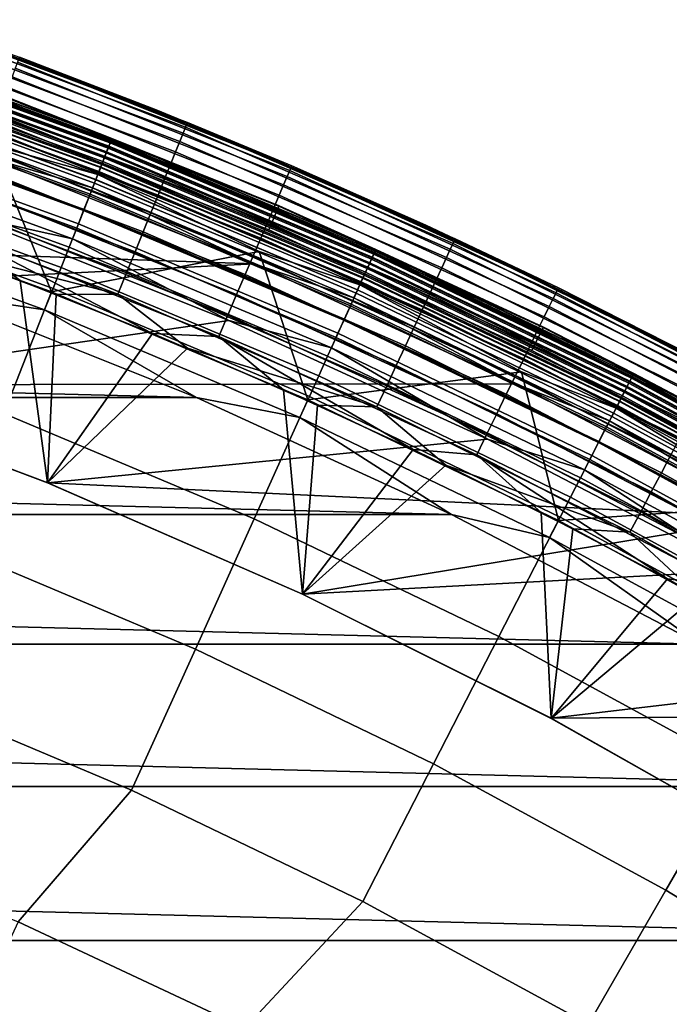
# Model space of a CAD drawing. Header units: metres. Extents: x -248 to 28, y -28 to 28.
# Tile 496 of 507: x 9.6 to 12.71, y 21.44 to 26.16. Entities that reach past the tile are written whole.
import ezdxf

# ---------------------------------------------------------------- set-up
doc = ezdxf.new("R2010")
doc.units = ezdxf.units.M
doc.layers.add('solid_10_061_053_XXX', color=7, linetype='CONTINUOUS')

msp = doc.modelspace()

# ---------------------------------------------------------------- linework, layer by layer
at = {"layer": 'solid_10_061_053_XXX'}
for points in [[(9.091165, 26.139385, 25.778681), (10.397835, 25.647648, 25.778681), (10.386206, 25.618967, 25.670778), (9.080997, 26.110155, 25.670778)], [(10.397835, 25.647648, 25.778681), (9.091165, 26.139385, 25.778681), (9.097296, 26.157011, 25.889374), (10.404847, 25.66494, 25.889374)], [(10.404847, 25.66494, 25.889374), (9.097296, 26.157011, 25.889374), (9.099302, 26.162811, 26), (10.407144, 25.670631, 26)], [(9.099302, 26.162811, 26), (10.257225, 25.730902, 117), (10.906147, 25.462639, 117), (10.407144, 25.670631, 26)], [(9.099302, 26.162811, 26), (9.601711, 25.982632, 117), (10.257225, 25.730902, 117)], [(9.080997, 26.110155, 25.670778), (10.386206, 25.618967, 25.670778), (10.370107, 25.579258, 25.567024), (9.066921, 26.069685, 25.567024)], [(8.750485, 26.044495, -9.021317), (10.037818, 25.575945, -9.021317), (10.026511, 25.547134, -9.12922), (8.740628, 26.015158, -9.12922)], [(10.039401, 25.579977, 24.055367), (8.751865, 26.048603, 24.055367), (8.743817, 26.024651, 24.129755), (10.03017, 25.556458, 24.129755)], [(10.036287, 25.572042, 118.677032), (8.74915, 26.040522, 118.677032), (8.753861, 26.054544, 118.717499), (10.041692, 25.585812, 118.717499)], [(8.756428, 26.062183, -8.910626), (10.044636, 25.593315, -8.910626), (10.037818, 25.575945, -9.021317), (8.750485, 26.044495, -9.021317)], [(10.045003, 25.59425, 23.978315), (8.756748, 26.063137, 23.978315), (8.751865, 26.048603, 24.055367), (10.039401, 25.579977, 24.055367)], [(10.041692, 25.585812, 118.717499), (8.753861, 26.054544, 118.717499), (8.756678, 26.062927, 118.759666), (10.044922, 25.594044, 118.759666)], [(8.756428, 26.062183, -8.910626), (9.550883, 25.788187, -8.8), (10.044636, 25.593315, -8.910626)], [(10.044922, 25.594044, 118.759666), (8.756678, 26.062927, 118.759666), (9.549984, 25.785706, 118.80262)], [(10.045003, 25.59425, 23.978315), (9.550883, 25.788187, 23.9), (8.756748, 26.063137, 23.978315)], [(9.066921, 26.069685, 25.567024), (10.370107, 25.579258, 25.567024), (10.349741, 25.529024, 25.468725), (9.049114, 26.018488, 25.468725)], [(10.008358, 25.500881, 118.573914), (8.724803, 25.968056, 118.573914), (8.734469, 25.996828, 118.604492), (10.019446, 25.529135, 118.604492)], [(8.740628, 26.015158, -9.12922), (10.026511, 25.547134, -9.12922), (10.010858, 25.50725, -9.232974), (8.726982, 25.974543, -9.232974)], [(10.03017, 25.556458, 24.129755), (8.743817, 26.024651, 24.129755), (8.732744, 25.991692, 24.200205), (10.017467, 25.52409, 24.200205)], [(10.019446, 25.529135, 118.604492), (8.734469, 25.996828, 118.604492), (8.742641, 26.021151, 118.639099), (10.028821, 25.553019, 118.639099)], [(10.028821, 25.553019, 118.639099), (8.742641, 26.021151, 118.639099), (8.74915, 26.040522, 118.677032), (10.036287, 25.572042, 118.677032)], [(9.049114, 26.018488, 25.468725), (10.349741, 25.529024, 25.468725), (10.325364, 25.468897, 25.377121), (9.027801, 25.957209, 25.377121)], [(10.001511, 25.483433, 24.265507), (8.718833, 25.950289, 24.265507), (8.702325, 25.901154, 24.324541), (9.982574, 25.435181, 24.324541)], [(8.726982, 25.974543, -9.232974), (10.010858, 25.50725, -9.232974), (9.991055, 25.456793, -9.331272), (8.709719, 25.923161, -9.331272)], [(9.995784, 25.468842, 118.547997), (8.713841, 25.935431, 118.547997), (8.724803, 25.968056, 118.573914), (10.008358, 25.500881, 118.573914)], [(10.017467, 25.52409, 24.200205), (8.732744, 25.991692, 24.200205), (8.718833, 25.950289, 24.265507), (10.001511, 25.483433, 24.265507)], [(9.027801, 25.957209, 25.377121), (10.325364, 25.468897, 25.377121), (10.297283, 25.399633, 25.293365), (9.003249, 25.886616, 25.293365)], [(10.896257, 25.439571, 117.222633), (9.593002, 25.959093, 117.222633), (9.582224, 25.929924, 117.330498), (10.884014, 25.410986, 117.330498)], [(9.593002, 25.959093, 117.222633), (10.896257, 25.439571, 117.222633), (10.903664, 25.456861, 117.111969), (9.599524, 25.976736, 117.111969)], [(9.599524, 25.976736, 117.111969), (10.903664, 25.456861, 117.111969), (9.601711, 25.982632, 117)], [(10.903664, 25.456861, 117.111969), (10.257225, 25.730902, 117), (9.601711, 25.982632, 117)], [(8.709719, 25.923161, -9.331272), (9.991055, 25.456793, -9.331272), (9.967351, 25.396397, -9.422875), (8.689055, 25.861658, -9.422875)], [(9.990144, 25.454472, 133.148941), (8.708925, 25.920797, 133.148941), (8.697664, 25.887281, 133.288391), (9.977227, 25.421558, 133.288391)], [(9.981982, 25.433678, 118.527283), (8.70181, 25.899622, 118.527283), (8.713841, 25.935431, 118.547997), (9.995784, 25.468842, 118.547997)], [(9.998121, 25.474796, 133.006744), (8.715878, 25.941496, 133.006744), (8.708925, 25.920797, 133.148941), (9.990144, 25.454472, 133.148941)], [(9.998121, 25.474796, 133.006744), (9.507355, 25.670639, 132.863525), (8.715878, 25.941496, 133.006744)], [(10.884014, 25.410986, 117.330498), (9.582224, 25.929924, 117.330498), (9.567324, 25.889601, 117.434196), (10.867089, 25.371469, 117.434196)], [(8.689055, 25.861658, -9.422875), (9.967351, 25.396397, -9.422875), (9.940046, 25.326824, -9.506631), (8.665252, 25.790812, -9.506631)], [(9.951859, 25.356924, 118.503029), (8.67555, 25.821463, 118.503029), (8.688958, 25.86137, 118.512192), (9.967239, 25.396112, 118.512192)], [(9.982574, 25.435181, 24.324541), (8.702325, 25.901154, 24.324541), (8.683501, 25.845129, 24.376299), (9.96098, 25.380163, 24.376299)], [(9.967239, 25.396112, 118.512192), (8.688958, 25.86137, 118.512192), (8.70181, 25.899622, 118.527283), (9.981982, 25.433678, 118.527283)], [(9.977227, 25.421558, 133.288391), (8.697664, 25.887281, 133.288391), (9.467833, 25.563925, 133.423676)], [(9.003249, 25.886616, 25.293365), (10.297283, 25.399633, 25.293365), (10.265853, 25.322107, 25.218515), (8.975769, 25.807604, 25.218515)], [(10.867089, 25.371469, 117.434196), (9.567324, 25.889601, 117.434196), (9.548489, 25.838629, 117.532425), (10.845695, 25.321518, 117.532425)], [(9.96098, 25.380163, 24.376299), (8.683501, 25.845129, 24.376299), (8.662685, 25.783173, 24.419889), (9.937102, 25.319323, 24.419889)], [(9.951859, 25.356924, 118.503029), (9.446861, 25.503994, 118.5), (8.67555, 25.821463, 118.503029)], [(8.975769, 25.807604, 25.218515), (10.265853, 25.322107, 25.218515), (10.231469, 25.237295, 25.153511), (8.945706, 25.721165, 25.153511)], [(10.845695, 25.321518, 117.532425), (9.548489, 25.838629, 117.532425), (9.525957, 25.777653, 117.62394), (10.820103, 25.261761, 117.62394)], [(8.665252, 25.790812, -9.506631), (9.940046, 25.326824, -9.506631), (9.909484, 25.248953, -9.581482), (8.638609, 25.711514, -9.581482)], [(9.937102, 25.319323, 24.419889), (8.662685, 25.783173, 24.419889), (8.640234, 25.716349, 24.454567), (9.911347, 25.253702, 24.454567)], [(10.820103, 25.261761, 117.62394), (9.525957, 25.777653, 117.62394), (9.500012, 25.707438, 117.707596), (10.790632, 25.192953, 117.707596)], [(10.843752, 25.268909, 118.80262), (9.549984, 25.785706, 118.80262), (9.507355, 25.670639, 132.863525), (10.795347, 25.156153, 132.863525)], [(10.044922, 25.594044, 118.759666), (9.549984, 25.785706, 118.80262), (10.843752, 25.268909, 118.80262)], [(10.844773, 25.271345, -8.8), (9.550883, 25.788187, -8.8), (9.550883, 25.788187, 23.9), (10.844773, 25.271345, 23.9)], [(10.045003, 25.59425, 23.978315), (10.844773, 25.271345, 23.9), (9.550883, 25.788187, 23.9)], [(10.044636, 25.593315, -8.910626), (9.550883, 25.788187, -8.8), (10.844773, 25.271345, -8.8)], [(9.911347, 25.253702, 24.454567), (8.640234, 25.716349, 24.454567), (8.616531, 25.645803, 24.479738), (9.884158, 25.184425, 24.479738)], [(8.945706, 25.721165, 25.153511), (10.231469, 25.237295, 25.153511), (10.194566, 25.146265, 25.099174), (8.91344, 25.628389, 25.099174)], [(10.903664, 25.456861, 117.111969), (10.906147, 25.462639, 117), (10.257225, 25.730902, 117)], [(8.638609, 25.711514, -9.581482), (9.909484, 25.248953, -9.581482), (9.876049, 25.163763, -9.646485), (8.609463, 25.624763, -9.646485)], [(10.790632, 25.192953, 117.707596), (9.500012, 25.707438, 117.707596), (9.470982, 25.62887, 117.782333), (10.757657, 25.115957, 117.782333)], [(9.998121, 25.474796, 133.006744), (10.795347, 25.156153, 132.863525), (9.507355, 25.670639, 132.863525)], [(11.685918, 25.107555, 25.889374), (10.404847, 25.66494, 25.889374), (10.407144, 25.670631, 26), (11.6885, 25.113123, 26)], [(10.407144, 25.670631, 26), (11.548061, 25.178011, 117), (12.182555, 24.877205, 117), (11.6885, 25.113123, 26)], [(10.407144, 25.670631, 26), (10.906147, 25.462639, 117), (11.548061, 25.178011, 117)], [(8.609463, 25.624763, -9.646485), (9.876049, 25.163763, -9.646485), (9.840163, 25.072327, -9.700823), (8.578179, 25.531652, -9.700823)], [(9.884158, 25.184425, 24.479738), (8.616531, 25.645803, 24.479738), (8.591986, 25.572744, 24.494968), (9.856001, 25.11268, 24.494968)], [(8.91344, 25.628389, 25.099174), (10.194566, 25.146265, 25.099174), (10.155606, 25.050165, 25.056189), (8.879375, 25.530447, 25.056189)], [(10.757657, 25.115957, 117.782333), (9.470982, 25.62887, 117.782333), (9.43923, 25.542942, 117.847214), (10.721591, 25.031748, 117.847214)], [(10.386206, 25.618967, 25.670778), (11.664982, 25.06258, 25.670778), (11.646901, 25.023735, 25.567024), (10.370107, 25.579258, 25.567024)], [(10.397835, 25.647648, 25.778681), (11.678042, 25.090637, 25.778681), (11.664982, 25.06258, 25.670778), (10.386206, 25.618967, 25.670778)], [(11.678042, 25.090637, 25.778681), (10.397835, 25.647648, 25.778681), (10.404847, 25.66494, 25.889374), (11.685918, 25.107555, 25.889374)], [(9.856001, 25.11268, 24.494968), (8.591986, 25.572744, 24.494968), (9.339989, 25.226465, 24.5)], [(10.037818, 25.575945, -9.021317), (11.300196, 25.043808, -9.021317), (11.287467, 25.015598, -9.12922), (10.026511, 25.547134, -9.12922)], [(11.290067, 25.021358, 118.639099), (10.028821, 25.553019, 118.639099), (10.036287, 25.572042, 118.677032), (11.298472, 25.039988, 118.677032)], [(11.301978, 25.047756, 24.055367), (10.039401, 25.579977, 24.055367), (10.03017, 25.556458, 24.129755), (11.291586, 25.024725, 24.129755)], [(11.298472, 25.039988, 118.677032), (10.036287, 25.572042, 118.677032), (10.041692, 25.585812, 118.717499), (11.304556, 25.053471, 118.717499)], [(10.044636, 25.593315, -8.910626), (11.307871, 25.060816, -8.910626), (11.300196, 25.043808, -9.021317), (10.037818, 25.575945, -9.021317)], [(11.308284, 25.061731, 23.978315), (10.045003, 25.59425, 23.978315), (10.039401, 25.579977, 24.055367), (11.301978, 25.047756, 24.055367)], [(11.304556, 25.053471, 118.717499), (10.041692, 25.585812, 118.717499), (10.044922, 25.594044, 118.759666), (11.308193, 25.061531, 118.759666)], [(10.044636, 25.593315, -8.910626), (10.844773, 25.271345, -8.8), (11.307871, 25.060816, -8.910626)], [(11.308193, 25.061531, 118.759666), (10.044922, 25.594044, 118.759666), (10.843752, 25.268909, 118.80262)], [(11.308284, 25.061731, 23.978315), (10.844773, 25.271345, 23.9), (10.045003, 25.59425, 23.978315)], [(10.370107, 25.579258, 25.567024), (11.646901, 25.023735, 25.567024), (11.624028, 24.97459, 25.468725), (10.349741, 25.529024, 25.468725)], [(8.504918, 25.313602, 134.685471), (9.756124, 24.8582, 134.685471), (9.467833, 25.563925, 133.423676)], [(8.578179, 25.531652, -9.700823), (9.840163, 25.072327, -9.700823), (9.802279, 24.9758, -9.743809), (8.545154, 25.433355, -9.743809)], [(8.879375, 25.530447, 25.056189), (10.155606, 25.050165, 25.056189), (10.115082, 24.950205, 25.025095), (8.843945, 25.428572, 25.025095)], [(10.721591, 25.031748, 117.847214), (9.43923, 25.542942, 117.847214), (9.405158, 25.450733, 117.901421), (10.682891, 24.941383, 117.901421)], [(9.977227, 25.421558, 133.288391), (9.467833, 25.563925, 133.423676), (9.756124, 24.8582, 134.685471), (10.75047, 25.051577, 133.423676)], [(11.277286, 24.993032, 24.200205), (10.017467, 25.52409, 24.200205), (10.001511, 25.483433, 24.265507), (11.259322, 24.95322, 24.265507)], [(11.267031, 24.970306, 118.573914), (10.008358, 25.500881, 118.573914), (10.019446, 25.529135, 118.604492), (11.279514, 24.997971, 118.604492)], [(10.026511, 25.547134, -9.12922), (11.287467, 25.015598, -9.12922), (11.269845, 24.976542, -9.232974), (10.010858, 25.50725, -9.232974)], [(11.291586, 25.024725, 24.129755), (10.03017, 25.556458, 24.129755), (10.017467, 25.52409, 24.200205), (11.277286, 24.993032, 24.200205)], [(11.279514, 24.997971, 118.604492), (10.019446, 25.529135, 118.604492), (10.028821, 25.553019, 118.639099), (11.290067, 25.021358, 118.639099)], [(10.349741, 25.529024, 25.468725), (11.624028, 24.97459, 25.468725), (11.596649, 24.91577, 25.377121), (10.325364, 25.468897, 25.377121)], [(9.446861, 25.503994, 118.5), (10.726627, 24.992727, 118.5), (5.936883, 25.156702, 118.5), (4.633975, 25.428972, 118.5)], [(9.951859, 25.356924, 118.503029), (10.726627, 24.992727, 118.5), (9.446861, 25.503994, 118.5)], [(11.259322, 24.95322, 24.265507), (10.001511, 25.483433, 24.265507), (9.982574, 25.435181, 24.324541), (11.238003, 24.905973, 24.324541)], [(10.010858, 25.50725, -9.232974), (11.269845, 24.976542, -9.232974), (11.247551, 24.927134, -9.331272), (9.991055, 25.456793, -9.331272)], [(11.252875, 24.938932, 118.547997), (9.995784, 25.468842, 118.547997), (10.008358, 25.500881, 118.573914), (11.267031, 24.970306, 118.573914)], [(8.545154, 25.433355, -9.743809), (9.802279, 24.9758, -9.743809), (9.762873, 24.875395, -9.774903), (8.510801, 25.331112, -9.774903)], [(10.682891, 24.941383, 117.901421), (9.405158, 25.450733, 117.901421), (9.369196, 25.353407, 117.944267), (10.642042, 24.846006, 117.944267)], [(11.238003, 24.905973, 24.324541), (9.982574, 25.435181, 24.324541), (9.96098, 25.380163, 24.376299), (11.213695, 24.8521, 24.376299)], [(11.220741, 24.867718, 118.512192), (9.967239, 25.396112, 118.512192), (9.981982, 25.433678, 118.527283), (11.237338, 24.904501, 118.527283)], [(9.991055, 25.456793, -9.331272), (11.247551, 24.927134, -9.331272), (11.220867, 24.867994, -9.422875), (9.967351, 25.396397, -9.422875)], [(11.246526, 24.924862, 133.148941), (9.990144, 25.454472, 133.148941), (9.977227, 25.421558, 133.288391), (11.231984, 24.892635, 133.288391)], [(11.237338, 24.904501, 118.527283), (9.981982, 25.433678, 118.527283), (9.995784, 25.468842, 118.547997), (11.252875, 24.938932, 118.547997)], [(11.255507, 24.944765, 133.006744), (9.998121, 25.474796, 133.006744), (9.990144, 25.454472, 133.148941), (11.246526, 24.924862, 133.148941)], [(11.255507, 24.944765, 133.006744), (10.795347, 25.156153, 132.863525), (9.998121, 25.474796, 133.006744)], [(10.325364, 25.468897, 25.377121), (11.596649, 24.91577, 25.377121), (11.565112, 24.848009, 25.293365), (10.297283, 25.399633, 25.293365)], [(12.171508, 24.85467, 117.222633), (10.896257, 25.439571, 117.222633), (10.884014, 25.410986, 117.330498), (12.157832, 24.826742, 117.330498)], [(10.896257, 25.439571, 117.222633), (12.171508, 24.85467, 117.222633), (12.179781, 24.871563, 117.111969), (10.903664, 25.456861, 117.111969)], [(10.903664, 25.456861, 117.111969), (12.179781, 24.871563, 117.111969), (10.906147, 25.462639, 117)], [(12.179781, 24.871563, 117.111969), (11.548061, 25.178011, 117), (10.906147, 25.462639, 117)], [(8.843945, 25.428572, 25.025095), (10.115082, 24.950205, 25.025095), (10.073504, 24.847645, 25.006287), (8.807591, 25.324045, 25.006287)], [(9.967351, 25.396397, -9.422875), (11.220867, 24.867994, -9.422875), (11.190127, 24.799871, -9.506631), (9.940046, 25.326824, -9.506631)], [(11.203426, 24.829344, 118.503029), (9.951859, 25.356924, 118.503029), (9.967239, 25.396112, 118.512192), (11.220741, 24.867718, 118.512192)], [(11.231984, 24.892635, 133.288391), (9.977227, 25.421558, 133.288391), (10.75047, 25.051577, 133.423676)], [(10.297283, 25.399633, 25.293365), (11.565112, 24.848009, 25.293365), (11.529812, 24.772167, 25.218515), (10.265853, 25.322107, 25.218515)], [(12.157832, 24.826742, 117.330498), (10.884014, 25.410986, 117.330498), (10.867089, 25.371469, 117.434196), (12.138927, 24.788134, 117.434196)], [(10.642042, 24.846006, 117.944267), (9.369196, 25.353407, 117.944267), (9.331796, 25.25219, 117.975212), (10.59956, 24.746813, 117.975212)], [(11.213695, 24.8521, 24.376299), (9.96098, 25.380163, 24.376299), (9.937102, 25.319323, 24.419889), (11.186813, 24.792524, 24.419889)], [(11.203426, 24.829344, 118.503029), (10.726627, 24.992727, 118.5), (9.951859, 25.356924, 118.503029)], [(12.138927, 24.788134, 117.434196), (10.867089, 25.371469, 117.434196), (10.845695, 25.321518, 117.532425), (12.115028, 24.73933, 117.532425)], [(8.305696, 24.72065, 135.939667), (9.527595, 24.275915, 135.939667), (9.756124, 24.8582, 134.685471), (8.504918, 25.313602, 134.685471)], [(8.510801, 25.331112, -9.774903), (9.762873, 24.875395, -9.774903), (9.722443, 24.772379, -9.793713), (8.475555, 25.22621, -9.793713)], [(8.807591, 25.324045, 25.006287), (10.073504, 24.847645, 25.006287), (9.141885, 25.086168, 25)], [(9.940046, 25.326824, -9.506631), (11.190127, 24.799871, -9.506631), (11.155722, 24.723619, -9.581482), (9.909484, 25.248953, -9.581482)], [(11.186813, 24.792524, 24.419889), (9.937102, 25.319323, 24.419889), (9.911347, 25.253702, 24.454567), (11.15782, 24.72827, 24.454567)], [(10.265853, 25.322107, 25.218515), (11.529812, 24.772167, 25.218515), (11.491195, 24.689196, 25.153511), (10.231469, 25.237295, 25.153511)], [(12.115028, 24.73933, 117.532425), (10.845695, 25.321518, 117.532425), (10.820103, 25.261761, 117.62394), (12.08644, 24.680948, 117.62394)], [(10.59956, 24.746813, 117.975212), (9.331796, 25.25219, 117.975212), (9.293429, 25.148355, 117.993866), (10.555981, 24.645058, 117.993866)], [(9.909484, 25.248953, -9.581482), (11.155722, 24.723619, -9.581482), (11.118082, 24.640202, -9.646485), (9.876049, 25.163763, -9.646485)], [(11.15782, 24.72827, 24.454567), (9.911347, 25.253702, 24.454567), (9.884158, 25.184425, 24.479738), (11.127212, 24.660435, 24.479738)], [(12.08644, 24.680948, 117.62394), (10.820103, 25.261761, 117.62394), (10.790632, 25.192953, 117.707596), (12.05352, 24.61372, 117.707596)], [(12.109684, 24.68725, 118.80262), (10.843752, 25.268909, 118.80262), (10.795347, 25.156153, 132.863525), (12.055625, 24.577091, 132.863525)], [(11.308193, 25.061531, 118.759666), (10.843752, 25.268909, 118.80262), (12.109684, 24.68725, 118.80262)], [(12.110826, 24.689632, -8.8), (10.844773, 25.271345, -8.8), (10.844773, 25.271345, 23.9), (12.110828, 24.689631, 23.9)], [(11.308284, 25.061731, 23.978315), (12.110828, 24.689631, 23.9), (10.844773, 25.271345, 23.9)], [(11.307871, 25.060816, -8.910626), (10.844773, 25.271345, -8.8), (12.110826, 24.689632, -8.8)], [(8.492064, 24.412931, 24.5), (10.605356, 24.721172, 24.5), (9.339989, 25.226465, 24.5), (7.224101, 24.817709, 24.5)], [(8.475555, 25.22621, -9.793713), (9.722443, 24.772379, -9.793713), (9.203569, 24.850439, -9.8)], [(9.856001, 25.11268, 24.494968), (9.339989, 25.226465, 24.5), (10.605356, 24.721172, 24.5)], [(10.231469, 25.237295, 25.153511), (11.491195, 24.689196, 25.153511), (11.449747, 24.600143, 25.099174), (10.194566, 25.146265, 25.099174)], [(10.726627, 24.992727, 118.5), (7.224074, 24.817717, 118.5), (5.936883, 25.156702, 118.5)], [(8.492416, 24.412809, 118), (9.737028, 23.943609, 118), (9.604778, 24.912609, 118), (8.96411, 25.150244, 118)], [(9.293429, 25.148355, 117.993866), (8.96411, 25.150244, 118), (9.604778, 24.912609, 118)], [(9.293429, 25.148355, 117.993866), (9.604778, 24.912609, 118), (10.239071, 24.658697, 118)], [(10.555981, 24.645058, 117.993866), (9.293429, 25.148355, 117.993866), (10.239071, 24.658697, 118)], [(9.876049, 25.163763, -9.646485), (11.118082, 24.640202, -9.646485), (11.077683, 24.550669, -9.700823), (9.840163, 25.072327, -9.700823)], [(11.127212, 24.660435, 24.479738), (9.884158, 25.184425, 24.479738), (9.856001, 25.11268, 24.494968), (11.095513, 24.590183, 24.494968)], [(12.05352, 24.61372, 117.707596), (10.790632, 25.192953, 117.707596), (10.757657, 25.115957, 117.782333), (12.016685, 24.538496, 117.782333)], [(11.255507, 24.944765, 133.006744), (12.055625, 24.577091, 132.863525), (10.795347, 25.156153, 132.863525)], [(12.179781, 24.871563, 117.111969), (12.182555, 24.877205, 117), (11.548061, 25.178011, 117)], [(11.095513, 24.590183, 24.494968), (9.856001, 25.11268, 24.494968), (10.605356, 24.721172, 24.5)], [(10.194566, 25.146265, 25.099174), (11.449747, 24.600143, 25.099174), (11.405991, 24.50613, 25.056189), (10.155606, 25.050165, 25.056189)], [(12.016685, 24.538496, 117.782333), (10.757657, 25.115957, 117.782333), (10.721591, 25.031748, 117.847214), (11.976398, 24.456223, 117.847214)], [(12.928532, 24.469774, 25.778681), (11.678042, 25.090637, 25.778681), (11.685918, 25.107555, 25.889374), (12.937249, 24.486273, 25.889374)], [(12.937249, 24.486273, 25.889374), (11.685918, 25.107555, 25.889374), (11.6885, 25.113123, 26), (12.94011, 24.491703, 26)], [(11.6885, 25.113123, 26), (12.809219, 24.560413, 117), (13.427653, 24.227839, 117), (12.94011, 24.491703, 26)], [(11.6885, 25.113123, 26), (12.182555, 24.877205, 117), (12.809219, 24.560413, 117)], [(8.492416, 24.412809, 25), (9.141885, 25.086168, 25), (9.777224, 24.84544, 25), (9.737028, 23.943609, 25)], [(10.073504, 24.847645, 25.006287), (9.777224, 24.84544, 25), (9.141885, 25.086168, 25)], [(9.840163, 25.072327, -9.700823), (11.077683, 24.550669, -9.700823), (11.035035, 24.45615, -9.743809), (9.802279, 24.9758, -9.743809)], [(12.532568, 24.445677, 118.677032), (11.298472, 25.039988, 118.677032), (11.304556, 25.053471, 118.717499), (12.539316, 24.458841, 118.717499)], [(11.307871, 25.060816, -8.910626), (12.542993, 24.466013, -8.910626), (12.53448, 24.449408, -9.021317), (11.300196, 25.043808, -9.021317)], [(12.543451, 24.466908, 23.978315), (11.308284, 25.061731, 23.978315), (11.301978, 25.047756, 24.055367), (12.536457, 24.453264, 24.055367)], [(12.539316, 24.458841, 118.717499), (11.304556, 25.053471, 118.717499), (11.308193, 25.061531, 118.759666), (12.54335, 24.466711, 118.759666)], [(11.307871, 25.060816, -8.910626), (12.110826, 24.689632, -8.8), (12.542993, 24.466013, -8.910626)], [(12.54335, 24.466711, 118.759666), (11.308193, 25.061531, 118.759666), (12.109684, 24.68725, 118.80262)], [(12.543451, 24.466908, 23.978315), (12.110828, 24.689631, 23.9), (11.308284, 25.061731, 23.978315)], [(11.664982, 25.06258, 25.670778), (12.914072, 24.442411, 25.670778), (12.894055, 24.404526, 25.567024), (11.646901, 25.023735, 25.567024)], [(11.678042, 25.090637, 25.778681), (12.928532, 24.469774, 25.778681), (12.914072, 24.442411, 25.670778), (11.664982, 25.06258, 25.670778)], [(9.756124, 24.8582, 134.685471), (10.983076, 24.340996, 134.685471), (10.75047, 25.051577, 133.423676)], [(10.155606, 25.050165, 25.056189), (11.405991, 24.50613, 25.056189), (11.360477, 24.408342, 25.025095), (10.115082, 24.950205, 25.025095)], [(11.976398, 24.456223, 117.847214), (10.721591, 25.031748, 117.847214), (10.682891, 24.941383, 117.901421), (11.933167, 24.367935, 117.901421)], [(11.231984, 24.892635, 133.288391), (10.75047, 25.051577, 133.423676), (10.983076, 24.340996, 134.685471), (12.005509, 24.474924, 133.423676)], [(11.287467, 25.015598, -9.12922), (12.520361, 24.421867, -9.12922), (12.500813, 24.383739, -9.232974), (11.269845, 24.976542, -9.232974)], [(12.524929, 24.430779, 24.129755), (11.291586, 25.024725, 24.129755), (11.277286, 24.993032, 24.200205), (12.509067, 24.399837, 24.200205)], [(12.511539, 24.404659, 118.604492), (11.279514, 24.997971, 118.604492), (11.290067, 25.021358, 118.639099), (12.523245, 24.427492, 118.639099)], [(11.300196, 25.043808, -9.021317), (12.53448, 24.449408, -9.021317), (12.520361, 24.421867, -9.12922), (11.287467, 25.015598, -9.12922)], [(12.523245, 24.427492, 118.639099), (11.290067, 25.021358, 118.639099), (11.298472, 25.039988, 118.677032), (12.532568, 24.445677, 118.677032)], [(12.536457, 24.453264, 24.055367), (11.301978, 25.047756, 24.055367), (11.291586, 25.024725, 24.129755), (12.524929, 24.430779, 24.129755)], [(11.646901, 25.023735, 25.567024), (12.894055, 24.404526, 25.567024), (12.868732, 24.3566, 25.468725), (11.624028, 24.97459, 25.468725)], [(10.726627, 24.992727, 118.5), (11.97882, 24.417305, 118.5), (8.492107, 24.412914, 118.5), (7.224074, 24.817717, 118.5)], [(9.802279, 24.9758, -9.743809), (11.035035, 24.45615, -9.743809), (10.990673, 24.357834, -9.774903), (9.762873, 24.875395, -9.774903)], [(11.203426, 24.829344, 118.503029), (11.97882, 24.417305, 118.5), (10.726627, 24.992727, 118.5)], [(11.269845, 24.976542, -9.232974), (12.500813, 24.383739, -9.232974), (12.476085, 24.335505, -9.331272), (11.247551, 24.927134, -9.331272)], [(12.48199, 24.347023, 118.547997), (11.252875, 24.938932, 118.547997), (11.267031, 24.970306, 118.573914), (12.497692, 24.377651, 118.573914)], [(12.509067, 24.399837, 24.200205), (11.277286, 24.993032, 24.200205), (11.259322, 24.95322, 24.265507), (12.489141, 24.360971, 24.265507)], [(12.497692, 24.377651, 118.573914), (11.267031, 24.970306, 118.573914), (11.279514, 24.997971, 118.604492), (12.511539, 24.404659, 118.604492)], [(11.624028, 24.97459, 25.468725), (12.868732, 24.3566, 25.468725), (12.838423, 24.299232, 25.377121), (11.596649, 24.91577, 25.377121)], [(9.737028, 23.943609, 118), (10.239071, 24.658697, 118), (9.604778, 24.912609, 118)], [(10.115082, 24.950205, 25.025095), (11.360477, 24.408342, 25.025095), (11.313781, 24.30801, 25.006287), (10.073504, 24.847645, 25.006287)], [(11.933167, 24.367935, 117.901421), (10.682891, 24.941383, 117.901421), (10.642042, 24.846006, 117.944267), (11.887538, 24.27475, 117.944267)], [(11.247551, 24.927134, -9.331272), (12.476085, 24.335505, -9.331272), (12.446486, 24.277769, -9.422875), (11.220867, 24.867994, -9.422875)], [(12.474948, 24.333286, 133.148941), (11.246526, 24.924862, 133.148941), (11.231984, 24.892635, 133.288391), (12.458817, 24.301823, 133.288391)], [(12.464756, 24.313406, 118.527283), (11.237338, 24.904501, 118.527283), (11.252875, 24.938932, 118.547997), (12.48199, 24.347023, 118.547997)], [(12.489141, 24.360971, 24.265507), (11.259322, 24.95322, 24.265507), (11.238003, 24.905973, 24.324541), (12.465494, 24.314846, 24.324541)], [(12.484909, 24.352716, 133.006744), (11.255507, 24.944765, 133.006744), (11.246526, 24.924862, 133.148941), (12.474948, 24.333286, 133.148941)], [(12.484909, 24.352716, 133.006744), (12.055625, 24.577091, 132.863525), (11.255507, 24.944765, 133.006744)], [(11.596649, 24.91577, 25.377121), (12.838423, 24.299232, 25.377121), (12.803509, 24.23315, 25.293365), (11.565112, 24.848009, 25.293365)], [(9.762873, 24.875395, -9.774903), (10.990673, 24.357834, -9.774903), (10.945158, 24.256962, -9.793713), (9.722443, 24.772379, -9.793713)], [(11.220867, 24.867994, -9.422875), (12.446486, 24.277769, -9.422875), (12.412389, 24.21126, -9.506631), (11.190127, 24.799871, -9.506631)], [(12.42714, 24.240034, 118.503029), (11.203426, 24.829344, 118.503029), (11.220741, 24.867718, 118.512192), (12.446346, 24.277496, 118.512192)], [(12.465494, 24.314846, 24.324541), (11.238003, 24.905973, 24.324541), (11.213695, 24.8521, 24.376299), (12.43853, 24.262251, 24.376299)], [(12.446346, 24.277496, 118.512192), (11.220741, 24.867718, 118.512192), (11.237338, 24.904501, 118.527283), (12.464756, 24.313406, 118.527283)], [(12.458817, 24.301823, 133.288391), (11.231984, 24.892635, 133.288391), (12.005509, 24.474924, 133.423676)], [(12.171508, 24.85467, 117.222633), (13.415478, 24.205891, 117.222633), (13.424596, 24.222343, 117.111969), (12.179781, 24.871563, 117.111969)], [(12.179781, 24.871563, 117.111969), (13.424596, 24.222343, 117.111969), (12.182555, 24.877205, 117)], [(13.424596, 24.222343, 117.111969), (12.809219, 24.560413, 117), (12.182555, 24.877205, 117)], [(-10.450531, 24.352337, -9.8), (-9.203667, 24.850403, -9.8), (10.450436, 24.352379, -9.8)], [(-9.203667, 24.850403, -9.8), (9.203569, 24.850439, -9.8), (10.450436, 24.352379, -9.8)], [(9.722443, 24.772379, -9.793713), (10.450436, 24.352379, -9.8), (9.203569, 24.850439, -9.8)], [(9.527595, 24.275915, 135.939667), (10.725805, 23.770826, 135.939667), (10.983076, 24.340996, 134.685471), (9.756124, 24.8582, 134.685471)], [(10.073504, 24.847645, 25.006287), (10.406125, 24.588665, 25), (9.737028, 23.943609, 25), (9.777224, 24.84544, 25)], [(10.073504, 24.847645, 25.006287), (11.313781, 24.30801, 25.006287), (10.406125, 24.588665, 25)], [(11.887538, 24.27475, 117.944267), (10.642042, 24.846006, 117.944267), (10.59956, 24.746813, 117.975212), (11.840083, 24.177839, 117.975212)], [(12.43853, 24.262251, 24.376299), (11.213695, 24.8521, 24.376299), (11.186813, 24.792524, 24.419889), (12.408712, 24.20409, 24.419889)], [(12.42714, 24.240034, 118.503029), (11.97882, 24.417305, 118.5), (11.203426, 24.829344, 118.503029)], [(11.565112, 24.848009, 25.293365), (12.803509, 24.23315, 25.293365), (12.764429, 24.159184, 25.218515), (11.529812, 24.772167, 25.218515)], [(13.400404, 24.178694, 117.330498), (12.157832, 24.826742, 117.330498), (12.138927, 24.788134, 117.434196), (13.379566, 24.141092, 117.434196)], [(13.415478, 24.205891, 117.222633), (12.171508, 24.85467, 117.222633), (12.157832, 24.826742, 117.330498), (13.400404, 24.178694, 117.330498)], [(9.722443, 24.772379, -9.793713), (10.945158, 24.256962, -9.793713), (10.450436, 24.352379, -9.8)], [(11.190127, 24.799871, -9.506631), (12.412389, 24.21126, -9.506631), (12.374226, 24.13682, -9.581482), (11.155722, 24.723619, -9.581482)], [(12.408712, 24.20409, 24.419889), (11.186813, 24.792524, 24.419889), (11.15782, 24.72827, 24.454567), (12.376553, 24.141359, 24.454567)], [(11.529812, 24.772167, 25.218515), (12.764429, 24.159184, 25.218515), (12.721677, 24.078266, 25.153511), (11.491195, 24.689196, 25.153511)], [(13.379566, 24.141092, 117.434196), (12.138927, 24.788134, 117.434196), (12.115028, 24.73933, 117.532425), (13.353226, 24.093563, 117.532425)], [(11.840083, 24.177839, 117.975212), (10.59956, 24.746813, 117.975212), (10.555981, 24.645058, 117.993866), (11.791403, 24.078423, 117.993866)], [(11.155722, 24.723619, -9.581482), (12.374226, 24.13682, -9.581482), (12.332475, 24.055382, -9.646485), (11.118082, 24.640202, -9.646485)], [(12.376553, 24.141359, 24.454567), (11.15782, 24.72827, 24.454567), (11.127212, 24.660435, 24.479738), (12.342601, 24.075134, 24.479738)], [(13.353226, 24.093563, 117.532425), (12.115028, 24.73933, 117.532425), (12.08644, 24.680948, 117.62394), (13.321714, 24.036703, 117.62394)], [(9.737536, 23.943405, 24.5), (11.843488, 24.152466, 24.5), (10.605356, 24.721172, 24.5), (8.492064, 24.412931, 24.5)], [(11.095513, 24.590183, 24.494968), (10.605356, 24.721172, 24.5), (11.843488, 24.152466, 24.5)], [(11.491195, 24.689196, 25.153511), (12.721677, 24.078266, 25.153511), (12.675791, 23.991417, 25.099174), (11.449747, 24.600143, 25.099174)], [(13.321714, 24.036703, 117.62394), (12.08644, 24.680948, 117.62394), (12.05352, 24.61372, 117.707596), (13.285431, 23.971231, 117.707596)], [(13.344531, 24.042217, 118.80262), (12.109684, 24.68725, 118.80262), (12.055625, 24.577091, 132.863525), (13.284957, 23.934942, 132.863525)], [(12.54335, 24.466711, 118.759666), (12.109684, 24.68725, 118.80262), (13.344531, 24.042217, 118.80262)], [(13.345788, 24.04454, -8.8), (12.110826, 24.689632, -8.8), (12.110828, 24.689631, 23.9), (13.345796, 24.044537, 23.9)], [(12.542993, 24.466013, -8.910626), (12.110826, 24.689632, -8.8), (13.345788, 24.04454, -8.8)], [(12.543451, 24.466908, 23.978315), (13.345796, 24.044537, 23.9), (12.110828, 24.689631, 23.9)], [(9.737028, 23.943609, 118), (10.957228, 23.410366, 118), (10.866779, 24.388584, 118), (10.239071, 24.658697, 118)], [(10.555981, 24.645058, 117.993866), (10.239071, 24.658697, 118), (10.866779, 24.388584, 118)], [(10.555981, 24.645058, 117.993866), (10.866779, 24.388584, 118), (11.487249, 24.102552, 118)], [(11.791403, 24.078423, 117.993866), (10.555981, 24.645058, 117.993866), (11.487249, 24.102552, 118)], [(11.118082, 24.640202, -9.646485), (12.332475, 24.055382, -9.646485), (12.287663, 23.967974, -9.700823), (11.077683, 24.550669, -9.700823)], [(12.342601, 24.075134, 24.479738), (11.127212, 24.660435, 24.479738), (11.095513, 24.590183, 24.494968), (12.30744, 24.00655, 24.494968)], [(9.737028, 23.943609, 25), (10.406125, 24.588665, 25), (11.028344, 24.315954, 25), (10.957228, 23.410366, 25)], [(11.313781, 24.30801, 25.006287), (11.028344, 24.315954, 25), (10.406125, 24.588665, 25)], [(12.30744, 24.00655, 24.494968), (11.095513, 24.590183, 24.494968), (11.843488, 24.152466, 24.5)], [(11.449747, 24.600143, 25.099174), (12.675791, 23.991417, 25.099174), (12.627349, 23.899731, 25.056189), (11.405991, 24.50613, 25.056189)], [(13.285431, 23.971231, 117.707596), (12.05352, 24.61372, 117.707596), (12.016685, 24.538496, 117.782333), (13.24483, 23.89797, 117.782333)], [(11.077683, 24.550669, -9.700823), (12.287663, 23.967974, -9.700823), (12.240355, 23.875698, -9.743809), (11.035035, 24.45615, -9.743809)], [(13.24483, 23.89797, 117.782333), (12.016685, 24.538496, 117.782333), (11.976398, 24.456223, 117.847214), (13.200426, 23.817844, 117.847214)], [(12.484909, 24.352716, 133.006744), (13.284957, 23.934942, 132.863525), (12.055625, 24.577091, 132.863525)], [(11.405991, 24.50613, 25.056189), (12.627349, 23.899731, 25.056189), (12.576962, 23.804361, 25.025095), (11.360477, 24.408342, 25.025095)], [(10.983076, 24.340996, 134.685471), (12.182721, 23.763277, 134.685471), (12.005509, 24.474924, 133.423676)], [(11.035035, 24.45615, -9.743809), (12.240355, 23.875698, -9.743809), (12.191149, 23.779715, -9.774903), (10.990673, 24.357834, -9.774903)], [(13.200426, 23.817844, 117.847214), (11.976398, 24.456223, 117.847214), (11.933167, 24.367935, 117.901421), (13.152776, 23.731861, 117.901421)], [(12.458817, 24.301823, 133.288391), (12.005509, 24.474924, 133.423676), (12.182721, 23.763277, 134.685471), (13.229731, 23.835443, 133.423676)], [(12.53448, 24.449408, -9.021317), (13.737601, 23.794222, -9.021317), (13.722127, 23.76742, -9.12922), (12.520361, 24.421867, -9.12922)], [(13.725287, 23.772894, 118.639099), (12.523245, 24.427492, 118.639099), (12.532568, 24.445677, 118.677032), (13.735505, 23.790592, 118.677032)], [(13.739768, 23.797976, 24.055367), (12.536457, 24.453264, 24.055367), (12.524929, 24.430779, 24.129755), (13.727134, 23.776093, 24.129755)], [(13.735505, 23.790592, 118.677032), (12.532568, 24.445677, 118.677032), (12.539316, 24.458841, 118.717499), (13.742902, 23.803404, 118.717499)], [(12.542993, 24.466013, -8.910626), (13.746931, 23.810383, -8.910626), (13.737601, 23.794222, -9.021317), (12.53448, 24.449408, -9.021317)], [(13.747434, 23.811253, 23.978315), (12.543451, 24.466908, 23.978315), (12.536457, 24.453264, 24.055367), (13.739768, 23.797976, 24.055367)], [(13.742902, 23.803404, 118.717499), (12.539316, 24.458841, 118.717499), (12.54335, 24.466711, 118.759666), (13.747323, 23.811062, 118.759666)], [(12.542993, 24.466013, -8.910626), (13.345788, 24.04454, -8.8), (13.746931, 23.810383, -8.910626)], [(13.747323, 23.811062, 118.759666), (12.54335, 24.466711, 118.759666), (13.344531, 24.042217, 118.80262)], [(13.747434, 23.811253, 23.978315), (13.345796, 24.044537, 23.9), (12.543451, 24.466908, 23.978315)], [(8.492416, 24.412809, 25), (9.737028, 23.943609, 25), (9.737536, 23.943405, 24.5), (8.492064, 24.412931, 24.5)], [(11.97882, 24.417305, 118.5), (13.200293, 23.779175, 118.5), (9.737599, 23.94338, 118.5), (8.492107, 24.412914, 118.5)], [(8.492107, 24.412914, 118.5), (9.737599, 23.94338, 118.5), (9.737028, 23.943609, 118), (8.492416, 24.412809, 118)], [(11.360477, 24.408342, 25.025095), (12.576962, 23.804361, 25.025095), (12.525264, 23.706512, 25.006287), (11.313781, 24.30801, 25.006287)], [(12.42714, 24.240034, 118.503029), (13.200293, 23.779175, 118.5), (11.97882, 24.417305, 118.5)], [(13.709748, 23.745981, 24.200205), (12.509067, 24.399837, 24.200205), (12.489141, 24.360971, 24.265507), (13.68791, 23.708157, 24.265507)], [(13.697282, 23.724388, 118.573914), (12.497692, 24.377651, 118.573914), (12.511539, 24.404659, 118.604492), (13.712458, 23.750673, 118.604492)], [(12.520361, 24.421867, -9.12922), (13.722127, 23.76742, -9.12922), (13.700704, 23.730314, -9.232974), (12.500813, 24.383739, -9.232974)], [(13.727134, 23.776093, 24.129755), (12.524929, 24.430779, 24.129755), (12.509067, 24.399837, 24.200205), (13.709748, 23.745981, 24.200205)], [(13.712458, 23.750673, 118.604492), (12.511539, 24.404659, 118.604492), (12.523245, 24.427492, 118.639099), (13.725287, 23.772894, 118.639099)], [(-11.67055, 23.791765, -9.8), (-10.450531, 24.352337, -9.8), (11.670457, 23.791811, -9.8)], [(-10.450531, 24.352337, -9.8), (10.450436, 24.352379, -9.8), (11.670457, 23.791811, -9.8)], [(10.945158, 24.256962, -9.793713), (11.670457, 23.791811, -9.8), (10.450436, 24.352379, -9.8)], [(10.957228, 23.410366, 118), (11.487249, 24.102552, 118), (10.866779, 24.388584, 118)], [(10.990673, 24.357834, -9.774903), (12.191149, 23.779715, -9.774903), (12.140662, 23.681236, -9.793713), (10.945158, 24.256962, -9.793713)], [(13.152776, 23.731861, 117.901421), (11.933167, 24.367935, 117.901421), (11.887538, 24.27475, 117.944267), (13.102482, 23.641108, 117.944267)], [(13.661185, 23.661867, 118.527283), (12.464756, 24.313406, 118.527283), (12.48199, 24.347023, 118.547997), (13.680073, 23.694582, 118.547997)], [(13.68791, 23.708157, 24.265507), (12.489141, 24.360971, 24.265507), (12.465494, 24.314846, 24.324541), (13.661993, 23.663267, 24.324541)], [(13.683271, 23.700123, 133.006744), (12.484909, 24.352716, 133.006744), (12.474948, 24.333286, 133.148941), (13.672355, 23.681213, 133.148941)], [(12.500813, 24.383739, -9.232974), (13.700704, 23.730314, -9.232974), (13.673601, 23.683371, -9.331272), (12.476085, 24.335505, -9.331272)], [(13.680073, 23.694582, 118.547997), (12.48199, 24.347023, 118.547997), (12.497692, 24.377651, 118.573914), (13.697282, 23.724388, 118.573914)], [(13.683271, 23.700123, 133.006744), (13.284957, 23.934942, 132.863525), (12.484909, 24.352716, 133.006744)], [(10.725805, 23.770826, 135.939667), (11.89735, 23.20664, 135.939667), (12.182721, 23.763277, 134.685471), (10.983076, 24.340996, 134.685471)], [(11.313781, 24.30801, 25.006287), (11.643429, 24.027493, 25), (10.957228, 23.410366, 25), (11.028344, 24.315954, 25)], [(11.313781, 24.30801, 25.006287), (12.525264, 23.706512, 25.006287), (11.643429, 24.027493, 25)], [(13.661993, 23.663267, 24.324541), (12.465494, 24.314846, 24.324541), (12.43853, 24.262251, 24.376299), (13.632442, 23.612082, 24.376299)], [(13.641008, 23.626919, 118.512192), (12.446346, 24.277496, 118.512192), (12.464756, 24.313406, 118.527283), (13.661185, 23.661867, 118.527283)], [(12.476085, 24.335505, -9.331272), (13.673601, 23.683371, -9.331272), (13.64116, 23.627184, -9.422875), (12.446486, 24.277769, -9.422875)], [(13.672355, 23.681213, 133.148941), (12.474948, 24.333286, 133.148941), (12.458817, 24.301823, 133.288391), (13.654676, 23.650593, 133.288391)], [(13.654676, 23.650593, 133.288391), (12.458817, 24.301823, 133.288391), (13.229731, 23.835443, 133.423676)], [(9.277559, 23.638834, 137.162735), (10.444324, 23.147001, 137.162735), (10.725805, 23.770826, 135.939667), (9.527595, 24.275915, 135.939667)], [(10.945158, 24.256962, -9.793713), (12.140662, 23.681236, -9.793713), (11.670457, 23.791811, -9.8)], [(13.102482, 23.641108, 117.944267), (11.887538, 24.27475, 117.944267), (11.840083, 24.177839, 117.975212), (13.050178, 23.546726, 117.975212)], [(13.632442, 23.612082, 24.376299), (12.43853, 24.262251, 24.376299), (12.408712, 24.20409, 24.419889), (13.599762, 23.555479, 24.419889)], [(12.446486, 24.277769, -9.422875), (13.64116, 23.627184, -9.422875), (13.603791, 23.562458, -9.506631), (12.412389, 24.21126, -9.506631)], [(13.619958, 23.59046, 118.503029), (12.42714, 24.240034, 118.503029), (12.446346, 24.277496, 118.512192), (13.641008, 23.626919, 118.512192)], [(12.412389, 24.21126, -9.506631), (13.603791, 23.562458, -9.506631), (13.561964, 23.490011, -9.581482), (12.374226, 24.13682, -9.581482)], [(13.599762, 23.555479, 24.419889), (12.408712, 24.20409, 24.419889), (12.376553, 24.141359, 24.454567), (13.564515, 23.494429, 24.454567)], [(13.619958, 23.59046, 118.503029), (13.200293, 23.779175, 118.5), (12.42714, 24.240034, 118.503029)], [(13.050178, 23.546726, 117.975212), (11.840083, 24.177839, 117.975212), (11.791403, 24.078423, 117.993866), (12.996521, 23.449905, 117.993866)], [(10.957216, 23.410376, 24.5), (13.051218, 23.521809, 24.5), (11.843488, 24.152466, 24.5), (9.737536, 23.943405, 24.5)], [(12.30744, 24.00655, 24.494968), (11.843488, 24.152466, 24.5), (13.051218, 23.521809, 24.5)], [(12.374226, 24.13682, -9.581482), (13.561964, 23.490011, -9.581482), (13.516206, 23.410755, -9.646485), (12.332475, 24.055382, -9.646485)], [(13.564515, 23.494429, 24.454567), (12.376553, 24.141359, 24.454567), (12.342601, 24.075134, 24.479738), (13.527305, 23.429977, 24.479738)], [(10.957228, 23.410366, 118), (12.148281, 22.815027, 118), (12.100286, 23.800695, 118), (11.487249, 24.102552, 118)], [(11.791403, 24.078423, 117.993866), (11.487249, 24.102552, 118), (12.100286, 23.800695, 118)], [(11.791403, 24.078423, 117.993866), (12.100286, 23.800695, 118), (12.705352, 23.483269, 118)], [(12.996521, 23.449905, 117.993866), (11.791403, 24.078423, 117.993866), (12.705352, 23.483269, 118)], [(13.527305, 23.429977, 24.479738), (12.342601, 24.075134, 24.479738), (12.30744, 24.00655, 24.494968), (13.488769, 23.363232, 24.494968)], [(12.721677, 24.078266, 25.153511), (13.919783, 23.406059, 25.153511), (13.869575, 23.321636, 25.099174), (12.675791, 23.991417, 25.099174)], [(10.957228, 23.410366, 25), (11.643429, 24.027493, 25), (12.250916, 23.723513, 25), (12.148281, 22.815027, 25)], [(12.525264, 23.706512, 25.006287), (12.250916, 23.723513, 25), (11.643429, 24.027493, 25)], [(12.332475, 24.055382, -9.646485), (13.516206, 23.410755, -9.646485), (13.467093, 23.325689, -9.700823), (12.287663, 23.967974, -9.700823)], [(12.287663, 23.967974, -9.700823), (13.467093, 23.325689, -9.700823), (13.415245, 23.235888, -9.743809), (12.240355, 23.875698, -9.743809)], [(13.488769, 23.363232, 24.494968), (12.30744, 24.00655, 24.494968), (13.051218, 23.521809, 24.5)], [(12.675791, 23.991417, 25.099174), (13.869575, 23.321636, 25.099174), (13.81657, 23.232508, 25.056189), (12.627349, 23.899731, 25.056189)], [(9.737028, 23.943609, 25), (10.957228, 23.410366, 25), (10.957216, 23.410376, 24.5), (9.737536, 23.943405, 24.5)], [(9.737599, 23.94338, 118.5), (10.957225, 23.410374, 118.5), (10.957228, 23.410366, 118), (9.737028, 23.943609, 118)], [(13.200293, 23.779175, 118.5), (10.957225, 23.410374, 118.5), (9.737599, 23.94338, 118.5)], [(12.240355, 23.875698, -9.743809), (13.415245, 23.235888, -9.743809), (13.361315, 23.142477, -9.774903), (12.191149, 23.779715, -9.774903)], [(12.627349, 23.899731, 25.056189), (13.81657, 23.232508, 25.056189), (13.761438, 23.139801, 25.025095), (12.576962, 23.804361, 25.025095)], [(12.182721, 23.763277, 134.685471), (13.352079, 23.12648, 134.685471), (13.229731, 23.835443, 133.423676)], [(-12.860599, 23.170126, -9.8), (-11.67055, 23.791765, -9.8), (12.860509, 23.170177, -9.8)], [(-11.67055, 23.791765, -9.8), (11.670457, 23.791811, -9.8), (12.860509, 23.170177, -9.8)], [(13.200293, 23.779175, 118.5), (14.387899, 23.079973, 118.5), (12.147812, 22.815279, 118.5), (10.957225, 23.410374, 118.5)], [(12.140662, 23.681236, -9.793713), (12.860509, 23.170177, -9.8), (11.670457, 23.791811, -9.8)], [(12.148281, 22.815027, 118), (12.705352, 23.483269, 118), (12.100286, 23.800695, 118)], [(12.191149, 23.779715, -9.774903), (13.361315, 23.142477, -9.774903), (13.305983, 23.046637, -9.793713), (12.140662, 23.681236, -9.793713)], [(12.576962, 23.804361, 25.025095), (13.761438, 23.139801, 25.025095), (13.704872, 23.044683, 25.006287), (12.525264, 23.706512, 25.006287)], [(10.444324, 23.147001, 137.162735), (11.585125, 22.597622, 137.162735), (11.89735, 23.20664, 135.939667), (10.725805, 23.770826, 135.939667)], [(11.89735, 23.20664, 135.939667), (13.039316, 22.584759, 135.939667), (13.352079, 23.12648, 134.685471), (12.182721, 23.763277, 134.685471)], [(12.525264, 23.706512, 25.006287), (12.850577, 23.404116, 25), (12.148281, 22.815027, 25), (12.250916, 23.723513, 25)], [(12.525264, 23.706512, 25.006287), (13.704872, 23.044683, 25.006287), (12.850577, 23.404116, 25)], [(10.444324, 23.147001, 137.162735), (9.277559, 23.638834, 137.162735), (9.006582, 22.948399, 138.351929), (10.13927, 22.47093, 138.351929)], [(12.140662, 23.681236, -9.793713), (13.305983, 23.046637, -9.793713), (12.860509, 23.170177, -9.8)], [(12.147851, 22.815258, 24.5), (14.225458, 22.830814, 24.5), (13.051218, 23.521809, 24.5), (10.957216, 23.410376, 24.5)], [(12.148281, 22.815027, 118), (13.305972, 22.159822, 118), (13.302074, 23.150482, 118), (12.705352, 23.483269, 118)], [(12.996521, 23.449905, 117.993866), (12.705352, 23.483269, 118), (13.302074, 23.150482, 118)], [(10.957228, 23.410366, 25), (12.148281, 22.815027, 25), (12.147851, 22.815258, 24.5), (10.957216, 23.410376, 24.5)], [(10.957225, 23.410374, 118.5), (12.147812, 22.815279, 118.5), (12.148281, 22.815027, 118), (10.957228, 23.410366, 118)], [(12.148281, 22.815027, 25), (12.850577, 23.404116, 25), (13.441801, 23.069632, 25), (13.305972, 22.159822, 25)], [(-14.017624, 22.489017, -9.8), (-12.860599, 23.170126, -9.8), (14.017536, 22.489073, -9.8)], [(-12.860599, 23.170126, -9.8), (12.860509, 23.170177, -9.8), (14.017536, 22.489073, -9.8)], [(11.585125, 22.597622, 137.162735), (12.697122, 21.99206, 137.162735), (13.039316, 22.584759, 135.939667), (11.89735, 23.20664, 135.939667)], [(11.585125, 22.597622, 137.162735), (10.444324, 23.147001, 137.162735), (10.13927, 22.47093, 138.351929), (11.246749, 21.937595, 138.351929)], [(14.387899, 23.079973, 118.5), (15.538568, 22.321508, 118.5), (13.306221, 22.159664, 118.5), (12.147812, 22.815279, 118.5)], [(10.13927, 22.47093, 138.351929), (9.006582, 22.948399, 138.351929), (8.485662, 22.294916, 139.504547), (9.595815, 21.840103, 139.504547)], [(12.147812, 22.815279, 118.5), (13.306221, 22.159664, 118.5), (13.305972, 22.159822, 118), (12.148281, 22.815027, 118)], [(12.147851, 22.815258, 24.5), (13.306265, 22.159639, 24.5), (14.225458, 22.830814, 24.5)], [(12.148281, 22.815027, 25), (13.305972, 22.159822, 25), (13.306265, 22.159639, 24.5), (12.147851, 22.815258, 24.5)], [(12.697122, 21.99206, 137.162735), (11.585125, 22.597622, 137.162735), (11.246749, 21.937595, 138.351929), (12.326267, 21.349722, 138.351929)], [(12.697122, 21.99206, 137.162735), (13.777552, 21.331823, 137.162735), (14.148865, 21.906727, 135.939667), (13.039316, 22.584759, 135.939667)], [(-15.138659, 21.750189, -9.8), (-14.017624, 22.489017, -9.8), (15.138575, 21.750248, -9.8)], [(-14.017624, 22.489017, -9.8), (14.017536, 22.489073, -9.8), (15.138575, 21.750248, -9.8)], [(11.246749, 21.937595, 138.351929), (10.13927, 22.47093, 138.351929), (9.595815, 21.840103, 139.504547), (10.681698, 21.330051, 139.504547)], [(13.777552, 21.331823, 137.162735), (12.697122, 21.99206, 137.162735), (12.326267, 21.349722, 138.351929), (13.375141, 20.708769, 138.351929)], [(12.326267, 21.349722, 138.351929), (11.246749, 21.937595, 138.351929), (10.681698, 21.330051, 139.504547), (11.740564, 20.76605, 139.504547)], [(10.681698, 21.330051, 139.504547), (9.595815, 21.840103, 139.504547), (9.237102, 21.067968, 140.617996), (10.285312, 20.57658, 140.617996)], [(-16.220831, 20.955532, -9.8), (-15.138659, 21.750189, -9.8), (16.220751, 20.955595, -9.8)], [(-15.138659, 21.750189, -9.8), (15.138575, 21.750248, -9.8), (16.220751, 20.955595, -9.8)]]:
    msp.add_3dface(points, dxfattribs=at)

doc.saveas('drawing.dxf')
